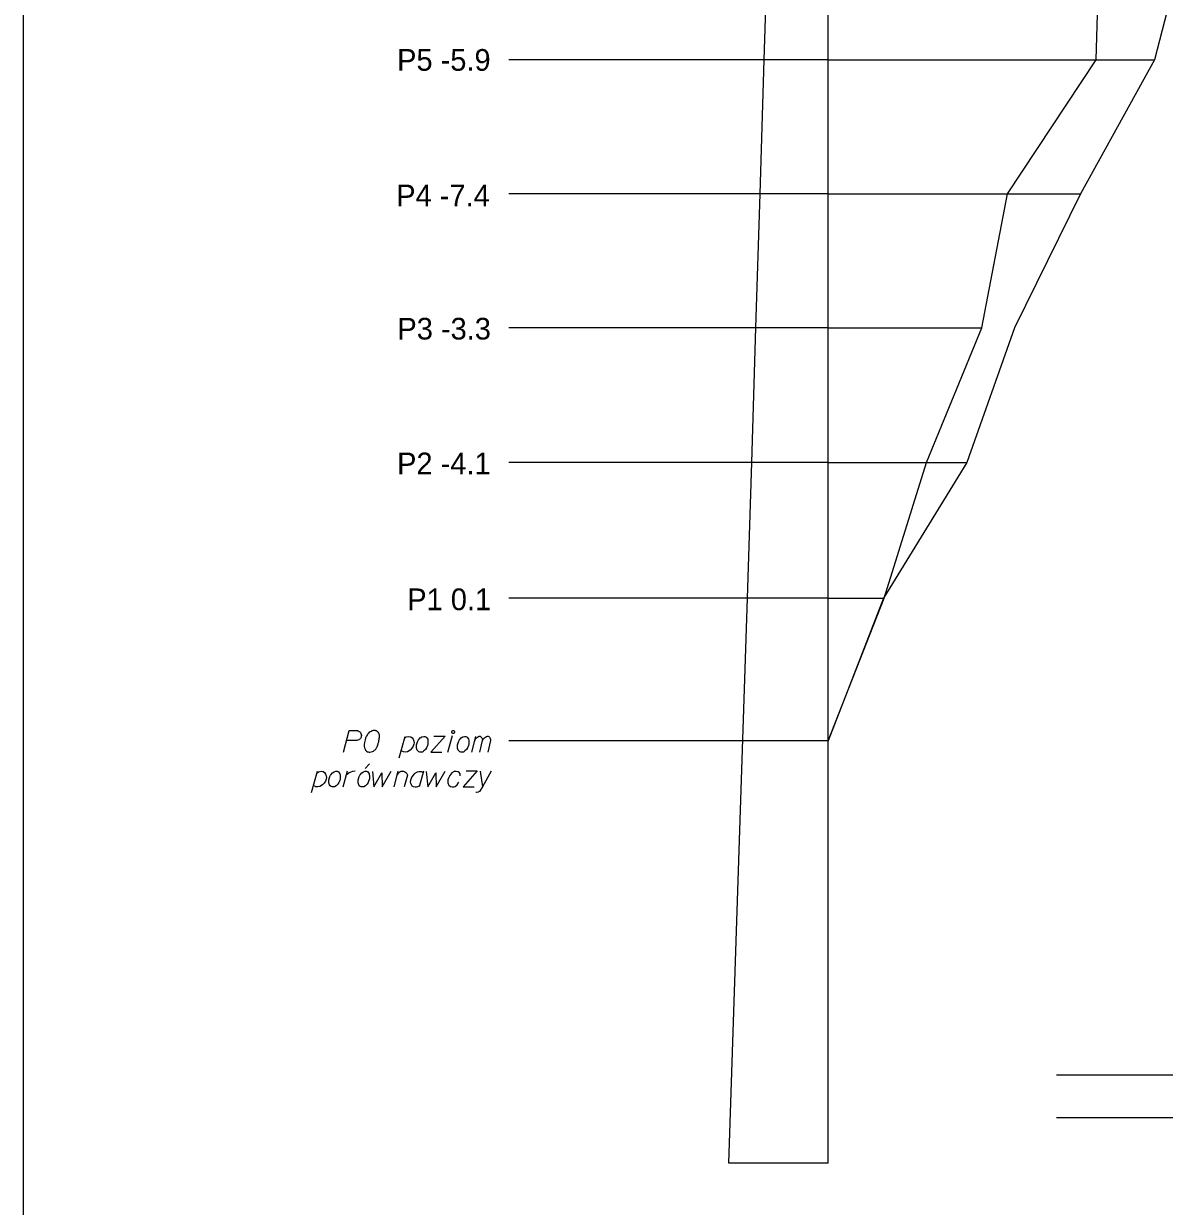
# Model space of a CAD drawing. Extents: x 138 to 6653, y -177 to 1520.
# Drawn here: x 318.59 to 330.3, y -57.33 to -45.34 of the extents above; entities that cross this region are included whole.
import ezdxf

# ---------------------------------------------------------------- set-up
doc = ezdxf.new("R2010")
doc.units = 0
for name, color, linetype in [('15 listopad 2008', 7, 'Continuous'), ('Ramka do drukowania', 7, 'Continuous'), ('Standart wykresów', 7, 'Continuous'), ('Wykresy 4 maj 2008', 7, 'Continuous')]:
    doc.layers.add(name, color=color, linetype=linetype)

msp = doc.modelspace()

# ---------------------------------------------------------------- linework, layer by layer
at = {"layer": '15 listopad 2008'}
for p, q in [((329.065, -55.997), (330.246, -55.997)), ((329.065, -56.429), (330.246, -56.429))]:
    msp.add_line(p, q, dxfattribs=at)
msp.add_lwpolyline([(326.748, -52.61), (327.318, -51.164), (327.748, -49.788), (328.308, -48.421), (328.568, -47.063), (329.468, -45.704), (329.508, -44.313), (330.438, -42.911), (330.808, -41.918), (331.038, -40.937), (330.678, -40.478), (330.988, -39.961), (331.318, -39.493), (331.868, -38.925), (331.248, -38.4), (331.868, -38.212), (331.738, -37.514), (331.738, -37.151), (332.688, -36.895)], dxfattribs=at)
at = {"layer": 'Ramka do drukowania'}
msp.add_line((318.587, -63.621), (318.587, -33.921), dxfattribs=at)
at = {"layer": 'Standart wykresów'}
for p, q in [((326.748, -56.895), (326.748, -36.811)), ((326.101, -45.704), (326.146, -44.313)), ((326.748, -45.704), (323.511, -45.704)), ((326.059, -47.063), (326.101, -45.704)), ((326.748, -47.063), (323.511, -47.063)), ((326.016, -48.421), (326.059, -47.063)), ((326.748, -48.421), (323.511, -48.421)), ((325.974, -49.788), (326.016, -48.421)), ((326.748, -49.788), (323.511, -49.788)), ((325.929, -51.164), (325.974, -49.788)), ((326.748, -51.164), (323.511, -51.164)), ((325.742, -56.895), (325.929, -51.164)), ((326.748, -52.61), (323.511, -52.61)), ((326.748, -56.895), (325.742, -56.895))]:
    msp.add_line(p, q, dxfattribs=at)
for points in [[(321.832, -52.725), (321.891, -52.505), (321.965, -52.505), (321.975, -52.507), (321.981, -52.509), (321.991, -52.514), (321.998, -52.519), (322.003, -52.526), (322.008, -52.535), (322.012, -52.547), (322.014, -52.557), (322.012, -52.566), (322.01, -52.573), (322.007, -52.58), (322.003, -52.585), (321.998, -52.592), (321.991, -52.597), (321.986, -52.6), (321.977, -52.604), (321.969, -52.606), (321.865, -52.606)], [(322.147, -52.505), (322.143, -52.505), (322.133, -52.507), (322.126, -52.509), (322.121, -52.51), (322.112, -52.514), (322.102, -52.519), (322.093, -52.524), (322.085, -52.531), (322.079, -52.538), (322.074, -52.547), (322.069, -52.555), (322.064, -52.566), (322.06, -52.573), (322.057, -52.583), (322.052, -52.6), (322.046, -52.626), (322.043, -52.647), (322.043, -52.666), (322.045, -52.68), (322.052, -52.696), (322.057, -52.704), (322.066, -52.715), (322.076, -52.722), (322.081, -52.723), (322.092, -52.725), (322.1, -52.725), (322.114, -52.723), (322.126, -52.72), (322.135, -52.715), (322.147, -52.706), (322.152, -52.701), (322.159, -52.694), (322.164, -52.687), (322.168, -52.682), (322.171, -52.673), (322.173, -52.67), (322.176, -52.661), (322.18, -52.651), (322.183, -52.64), (322.185, -52.633), (322.187, -52.628), (322.189, -52.621), (322.192, -52.606), (322.194, -52.597), (322.195, -52.588), (322.197, -52.576), (322.199, -52.56), (322.199, -52.555), (322.197, -52.548), (322.195, -52.541), (322.19, -52.531), (322.185, -52.524), (322.18, -52.519), (322.173, -52.514), (322.166, -52.51), (322.161, -52.509), (322.156, -52.507), (322.147, -52.505)], [(322.94, -52.505), (322.949, -52.505), (322.954, -52.509), (322.959, -52.515), (322.959, -52.524), (322.954, -52.531), (322.949, -52.535), (322.94, -52.535), (322.935, -52.531), (322.93, -52.524), (322.93, -52.515), (322.935, -52.509), (322.94, -52.505)], [(322.398, -52.782), (322.457, -52.566)], [(322.452, -52.585), (322.469, -52.571), (322.495, -52.566), (322.516, -52.569), (322.53, -52.58), (322.54, -52.593), (322.547, -52.612), (322.549, -52.63), (322.545, -52.645), (322.54, -52.664), (322.526, -52.685), (322.509, -52.704), (322.483, -52.722), (322.46, -52.725), (322.44, -52.723), (322.417, -52.711)], [(322.646, -52.566), (322.658, -52.566), (322.672, -52.573), (322.686, -52.592), (322.687, -52.6), (322.689, -52.609), (322.689, -52.616), (322.689, -52.642), (322.684, -52.659), (322.675, -52.68), (322.665, -52.697), (322.648, -52.713), (322.632, -52.725), (322.606, -52.725), (322.596, -52.722), (322.585, -52.713), (322.58, -52.704), (322.573, -52.683), (322.573, -52.652), (322.576, -52.642), (322.583, -52.619), (322.59, -52.607), (322.594, -52.6), (322.611, -52.581), (322.628, -52.571), (322.646, -52.566)], [(322.75, -52.562), (322.862, -52.562), (322.719, -52.725), (322.829, -52.725)], [(322.892, -52.725), (322.937, -52.557)], [(323.061, -52.566), (323.074, -52.566), (323.087, -52.573), (323.101, -52.592), (323.103, -52.6), (323.105, -52.609), (323.105, -52.616), (323.105, -52.642), (323.1, -52.659), (323.091, -52.68), (323.081, -52.697), (323.063, -52.713), (323.048, -52.725), (323.022, -52.725), (323.011, -52.722), (323.001, -52.713), (322.996, -52.704), (322.989, -52.683), (322.989, -52.652), (322.992, -52.642), (322.999, -52.619), (323.006, -52.607), (323.01, -52.6), (323.027, -52.581), (323.044, -52.571), (323.061, -52.566)], [(323.134, -52.725), (323.174, -52.567)], [(323.164, -52.609), (323.172, -52.59), (323.181, -52.58), (323.191, -52.573), (323.202, -52.567), (323.209, -52.564), (323.219, -52.564), (323.223, -52.566), (323.23, -52.573), (323.236, -52.581), (323.242, -52.597), (323.243, -52.606), (323.252, -52.59), (323.262, -52.58), (323.273, -52.573), (323.283, -52.567), (323.292, -52.564), (323.301, -52.564), (323.307, -52.566), (323.313, -52.573), (323.318, -52.581), (323.323, -52.597), (323.325, -52.606), (323.295, -52.725)], [(323.214, -52.725), (323.243, -52.606)], [(322.096, -52.843), (322.052, -52.891)], [(321.508, -53.135), (321.567, -52.919)], [(321.562, -52.938), (321.579, -52.924), (321.605, -52.919), (321.626, -52.922), (321.64, -52.933), (321.651, -52.947), (321.657, -52.966), (321.659, -52.983), (321.656, -52.999), (321.651, -53.018), (321.637, -53.038), (321.619, -53.057), (321.593, -53.075), (321.571, -53.078), (321.55, -53.077), (321.528, -53.064)], [(321.756, -52.919), (321.768, -52.919), (321.782, -52.926), (321.796, -52.945), (321.798, -52.954), (321.799, -52.962), (321.799, -52.969), (321.799, -52.995), (321.794, -53.012), (321.786, -53.033), (321.775, -53.051), (321.758, -53.066), (321.742, -53.078), (321.716, -53.078), (321.706, -53.075), (321.696, -53.066), (321.69, -53.057), (321.683, -53.037), (321.683, -53.006), (321.687, -52.995), (321.694, -52.973), (321.701, -52.96), (321.704, -52.954), (321.722, -52.934), (321.739, -52.924), (321.756, -52.919)], [(321.829, -53.078), (321.872, -52.914)], [(321.862, -52.954), (321.87, -52.947), (321.89, -52.933), (321.91, -52.924), (321.926, -52.919), (321.95, -52.914)], [(322.052, -52.919), (322.064, -52.919), (322.078, -52.926), (322.092, -52.945), (322.094, -52.954), (322.096, -52.962), (322.096, -52.969), (322.096, -52.995), (322.09, -53.012), (322.082, -53.033), (322.071, -53.051), (322.054, -53.066), (322.038, -53.078), (322.013, -53.078), (322.002, -53.075), (321.992, -53.066), (321.987, -53.057), (321.98, -53.037), (321.98, -53.006), (321.983, -52.995), (321.99, -52.973), (321.997, -52.96), (322, -52.954), (322.018, -52.934), (322.035, -52.924), (322.052, -52.919)], [(322.125, -52.921), (322.139, -53.078), (322.222, -52.934), (322.224, -53.078), (322.316, -52.917)], [(322.345, -53.078), (322.388, -52.919)], [(322.378, -52.957), (322.383, -52.948), (322.39, -52.938), (322.395, -52.933), (322.402, -52.926), (322.409, -52.922), (322.418, -52.919), (322.427, -52.917), (322.433, -52.917), (322.442, -52.919), (322.449, -52.922), (322.456, -52.926), (322.463, -52.931), (322.47, -52.938), (322.473, -52.943), (322.477, -52.95), (322.48, -52.959), (322.449, -53.078)], [(322.64, -52.933), (322.627, -52.924), (322.598, -52.924), (322.581, -52.928), (322.55, -52.945), (322.524, -52.976), (322.511, -53.009), (322.51, -53.026), (322.511, -53.04), (322.517, -53.052), (322.527, -53.066), (322.539, -53.075), (322.558, -53.078), (322.572, -53.077), (322.586, -53.075), (322.605, -53.064)], [(322.643, -52.919), (322.601, -53.078)], [(322.672, -52.921), (322.686, -53.078), (322.769, -52.934), (322.771, -53.078), (322.863, -52.917)], [(323.015, -52.966), (323.014, -52.945), (323.005, -52.931), (322.995, -52.924), (322.974, -52.921), (322.955, -52.921), (322.931, -52.936), (322.912, -52.962), (322.898, -52.988), (322.892, -53.007), (322.892, -53.037), (322.894, -53.047), (322.901, -53.061), (322.917, -53.075), (322.934, -53.078), (322.953, -53.077), (322.964, -53.073), (322.986, -53.057), (323.003, -53.028)], [(323.076, -52.915), (323.189, -52.915), (323.045, -53.078), (323.156, -53.078)], [(323.329, -52.917), (323.241, -53.078), (323.213, -53.125), (323.206, -53.129), (323.197, -53.132), (323.18, -53.135), (323.173, -53.135)], [(323.218, -52.919), (323.241, -53.078)]]:
    msp.add_lwpolyline(points, dxfattribs=at)
at = {"layer": 'Wykresy 4 maj 2008'}
for p, q in [((326.748, -45.704), (330.058, -45.704)), ((326.748, -47.063), (329.309, -47.063)), ((326.748, -48.421), (328.308, -48.421)), ((326.748, -49.788), (328.154, -49.788)), ((326.748, -51.164), (327.318, -51.164))]:
    msp.add_line(p, q, dxfattribs=at)
msp.add_lwpolyline([(330.874, -36.895), (329.903, -37.151), (330.648, -37.514), (331.281, -38.212), (330.469, -38.4), (331.71, -38.925), (331.324, -39.493), (331.385, -39.961), (331.228, -40.478), (331.555, -40.937), (331.181, -41.918), (331.305, -42.911), (330.416, -44.313), (330.058, -45.704), (329.309, -47.063), (328.638, -48.421), (328.154, -49.788), (327.31, -51.164), (326.748, -52.61)], dxfattribs=at)

# ---------------------------------------------------------------- texts
for s, p in [('P5 -5.9', (322.376, -45.814)), ('P4 -7.4', (322.367, -47.189)), ('P3 -3.3', (322.379, -48.54)), ('P2 -4.1', (322.376, -49.907)), ('P1 0.1', (322.479, -51.285))]:
    msp.add_text(s, height=0.22, dxfattribs=at).set_placement(p)

doc.saveas('drawing.dxf')
